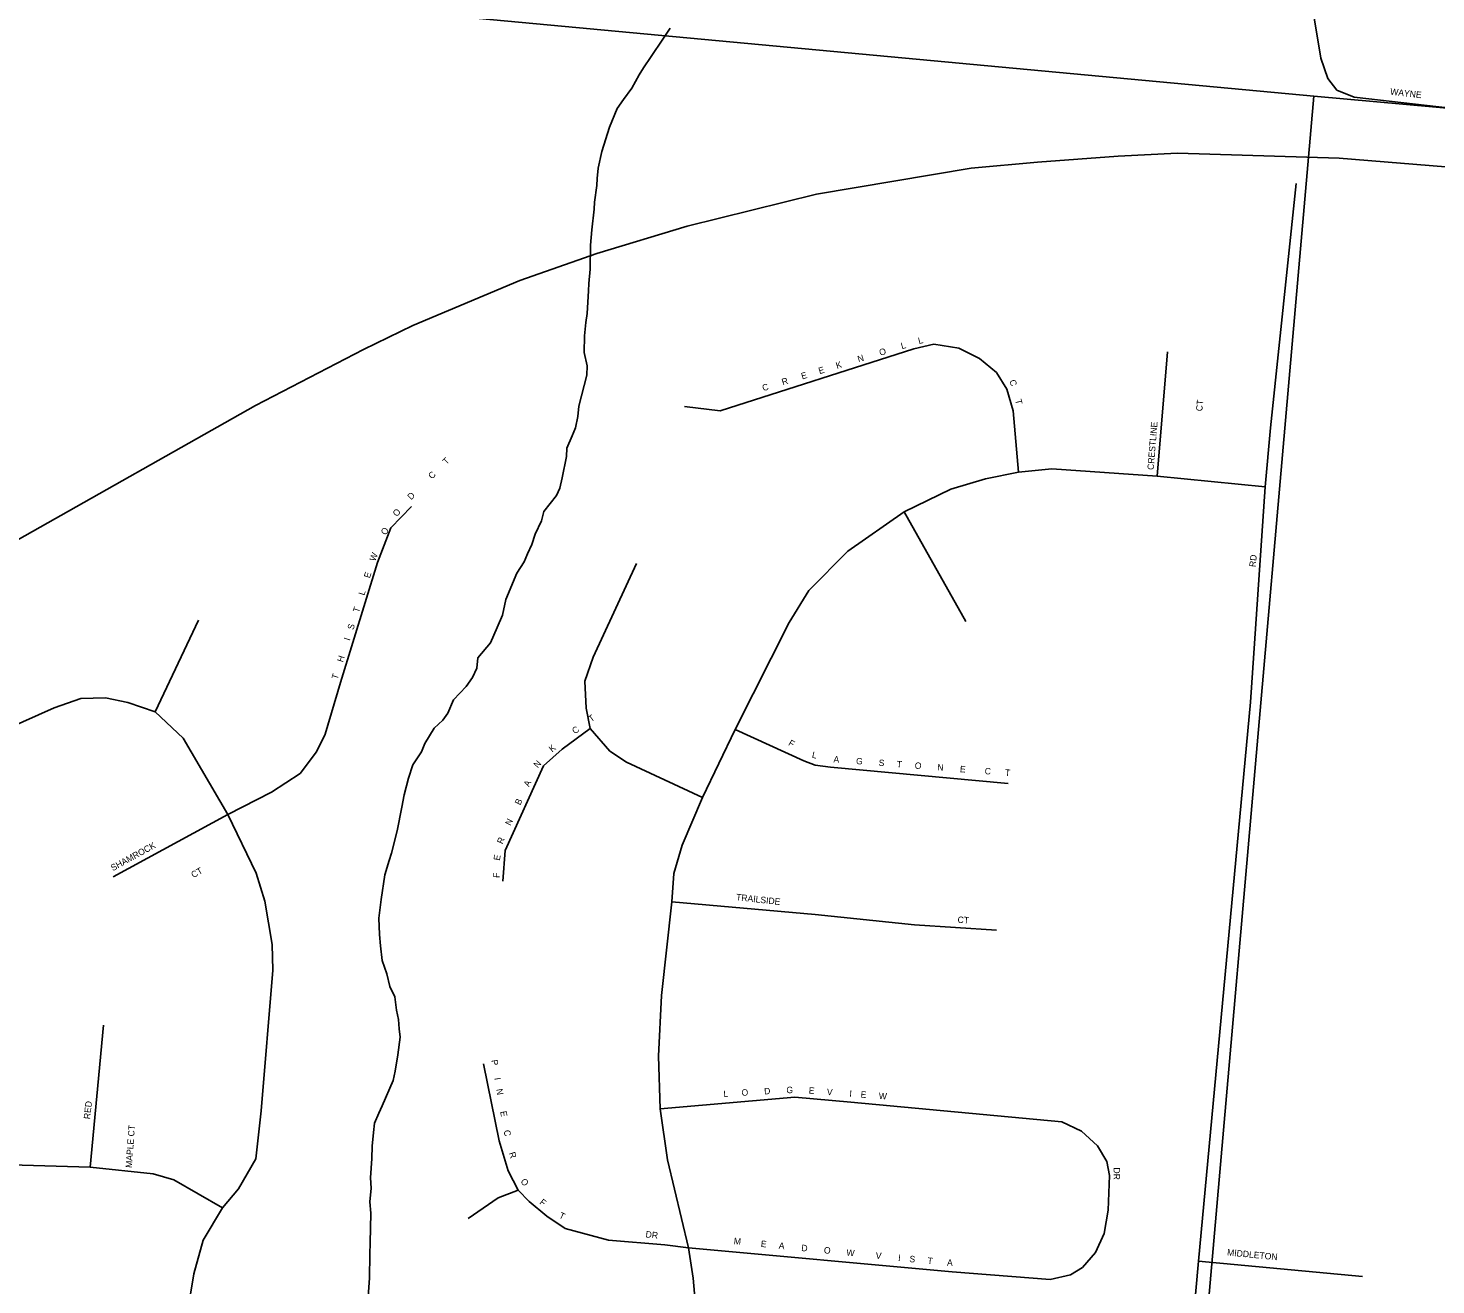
# Model space of a CAD drawing. Extents: x 1312308 to 1684953, y 460642 to 865172.
# Drawn here: x 1503741 to 1506478, y 683260 to 685704 of the extents above; entities that cross this region are included whole.
import ezdxf

# ---------------------------------------------------------------- set-up
doc = ezdxf.new("R2010")
doc.units = 0
for name, color, linetype in [('GM_X_City_Street', 7, 'Continuous'), ('GM_X_City_Street_Text', 7, 'Continuous'), ('GM_X_Interstate_Route', 7, 'Continuous'), ('GM_X_Minor_River', 7, 'Continuous'), ('GM_X_Section', 7, 'Continuous')]:
    doc.layers.add(name, color=color, linetype=linetype)

msp = doc.modelspace()

# ---------------------------------------------------------------- linework, layer by layer
at = {"layer": 'GM_X_City_Street'}
for points in [[(1506241, 685724), (1506254, 685645), (1506267.6, 685606.1), (1506285.3, 685583.3), (1506319.1, 685569.8), (1506625.6, 685534.3), (1506628.8, 685534.2)], [(1505982.6, 682930.5), (1506016.4, 683306.3), (1506117.4, 684393.3), (1506145.8, 684811.5), (1506156.1, 684926.2), (1506206, 685401.9)], [(1505017.1, 684968.2), (1505086.2, 684959.5), (1505462.5, 685080.2), (1505501.8, 685089), (1505550, 685081.1), (1505590.2, 685061), (1505623.5, 685033.9), (1505643.6, 685001.5), (1505655.8, 684959.5), (1505666.4, 684840)], [(1505935.7, 684832.7), (1505956, 685074.1)], [(1505037.3, 683228.2), (1505033.6, 683272.9), (1505024.9, 683331.8), (1504983.7, 683503.3), (1504969.8, 683602.4), (1504966.1, 683704.8), (1504972.1, 683822.6), (1504992.1, 684004.6), (1504996.3, 684060), (1505012.1, 684114.9), (1505051.6, 684207.9), (1505115.5, 684339.8), (1505220.2, 684547.8), (1505258.3, 684610.3), (1505334.3, 684686.6), (1505443.6, 684763.4), (1505534.9, 684807.1), (1505601.9, 684827.6), (1505666.4, 684840), (1505730.8, 684846.7), (1505935.7, 684832.7), (1506145.8, 684811.5)], [(1504128.9, 684174.6), (1504214.1, 684217.8), (1504269.3, 684254.2), (1504301.5, 684296.8), (1504318.3, 684331.1), (1504348.1, 684431.4), (1504419.9, 684664.5), (1504446, 684732.3), (1504486, 684773.3)], [(1505443.6, 684763.4), (1505564, 684550)], [(1505051.6, 684207.9), (1504904.2, 684276.1), (1504871.9, 684298), (1504833.3, 684341.7), (1504825.5, 684381.1), (1504822.8, 684433.6), (1504839.2, 684480.5), (1504923.5, 684662.9)], [(1503987.4, 684374.3), (1504071.9, 684552.7)], [(1503187.5, 683183.5), (1503200.4, 683364.6), (1503195, 683423.2), (1503175.5, 683474.2), (1503124.4, 683554), (1503104.8, 683592.4), (1503097.9, 683627.4), (1503096.2, 683688), (1503117.4, 683819.3), (1503143.2, 683970.6), (1503173.9, 684043.1), (1503225.1, 684108.9), (1503278.1, 684150.7), (1503358.3, 684189.1), (1503791.1, 684382), (1503843.2, 684399.9), (1503891, 684401.6), (1503934.5, 684392.3), (1503987.4, 684374.3), (1504042, 684323.1), (1504128.9, 684174.6)], [(1504663.6, 684045.1), (1504668, 684104.6), (1504742.4, 684269.1), (1504779.1, 684301.5), (1504833.3, 684341.7)], [(1505115.5, 684339.8), (1505249, 684278.7), (1505270.8, 684270.8), (1505300.6, 684266.5), (1505646.2, 684235)], [(1503906.1, 684053.6), (1504128.9, 684174.6)], [(1504043.7, 683101.8), (1504056, 683238.2), (1504063.1, 683281.7), (1504080.7, 683347), (1504118.9, 683409.8), (1504149.8, 683446.9), (1504183.6, 683504.9), (1504194, 683598.2), (1504216.7, 683872.1), (1504215.3, 683921.9), (1504201.1, 684006.1), (1504184.3, 684060.4), (1504128.9, 684174.6)], [(1504992.1, 684004.6), (1505270.8, 683979.9), (1505463.8, 683960.2), (1505623.5, 683949.4)], [(1503861.1, 683488.8), (1503887, 683764.7)], [(1504626.2, 683690), (1504656.2, 683540.1), (1504674.2, 683481.7), (1504693.6, 683444.2), (1504714.6, 683421.8), (1504749.1, 683393.3), (1504785.1, 683369.3), (1504869, 683346.8), (1504978.4, 683337.8), (1505024.9, 683331.8)], [(1504969.8, 683602.4), (1505231.5, 683625.1), (1505340, 683615.5), (1505750.4, 683577), (1505788.9, 683558.6), (1505819.5, 683530.6), (1505837.9, 683500), (1505843.1, 683472.8), (1505840.5, 683405.5)], [(1503175.5, 683474.2), (1503232.3, 683499), (1503323.8, 683496.7), (1503559.1, 683475.6), (1503626.8, 683478.3), (1503706.8, 683493.6), (1503861.1, 683488.8), (1503983.6, 683476), (1504024.3, 683464.5), (1504118.9, 683409.8)], [(1504596.2, 683388.8), (1504654.7, 683429.2), (1504693.6, 683444.2)], [(1505024.9, 683331.8), (1505536.9, 683285.6), (1505727.6, 683270.7), (1505767, 683279.5), (1505790.5, 683293.9), (1505816, 683323.2), (1505832.6, 683360), (1505840.5, 683405.5)], [(1506016.4, 683306.3), (1506335.3, 683276)]]:
    msp.add_lwpolyline(points, dxfattribs=at)
at = {"layer": 'GM_X_Interstate_Route'}
msp.add_lwpolyline([(1503719.6, 684708), (1504182.9, 684969.8), (1504392.7, 685078.7), (1504488.9, 685125.8), (1504696.7, 685213.2), (1504846.6, 685265.7), (1505022.2, 685318.8), (1505273.7, 685380.7), (1505574.3, 685431.1), (1505702.8, 685443.2), (1505860.1, 685454.6), (1505975.1, 685460.7), (1506289.9, 685450.6), (1506735, 685414.7), (1506748.3, 685413.7), (1507767.3, 685314.9), (1507902.3, 685302.8), (1508157.4, 685279.8), (1508872.6, 685211.9)], dxfattribs=at)
at = {"layer": 'GM_X_Minor_River'}
for points in [[(1504798.4, 684910.9), (1504804.8, 684926.8), (1504809.2, 684948.8), (1504811.6, 684968.8), (1504826.9, 685028.7), (1504827.3, 685046.8), (1504821.8, 685073), (1504822.5, 685105.1), (1504825, 685131.1), (1504827.4, 685149.1), (1504830.3, 685193.2), (1504830.6, 685207.2), (1504833.1, 685235.3), (1504834.1, 685281.4), (1504836.7, 685311.5), (1504841.5, 685351.5), (1504841.8, 685365.5), (1504846.5, 685397.6), (1504846.8, 685411.6), (1504849.2, 685431.6), (1504855.9, 685463.6), (1504870.9, 685511.4), (1504885.6, 685547.3), (1504898, 685565.1), (1504914.5, 685586.8), (1504929, 685612.6), (1504937.3, 685626.5), (1504951.8, 685648.3), (1504974.5, 685682), (1504989, 685703.8)], [(1504401.5, 683237.2), (1504404.2, 683273.3), (1504405.1, 683319.4), (1504405.6, 683341.4), (1504406.8, 683399.6), (1504405.2, 683421.7), (1504407.8, 683447.8), (1504406.2, 683467.9), (1504409, 683505.9), (1504409.5, 683530), (1504412, 683556), (1504414.4, 683574.1), (1504422.8, 683593.9), (1504429.1, 683607.9), (1504450.2, 683657.6), (1504454.5, 683675.6), (1504459.2, 683707.6), (1504463.9, 683741.6), (1504462.2, 683757.7), (1504460.6, 683775.8), (1504457, 683793.9), (1504453.5, 683820.1), (1504443.9, 683840.4), (1504438.4, 683864.5), (1504428.9, 683890.8), (1504425.5, 683919), (1504423.9, 683941.1), (1504422.6, 683973.2), (1504427.3, 684009.2), (1504434.3, 684057.3), (1504442.9, 684085.2), (1504447.2, 684099.2), (1504458.1, 684143.1), (1504467.1, 684189), (1504471.6, 684213), (1504480.2, 684245), (1504488.8, 684270.9), (1504505.3, 684296.7), (1504511.7, 684312.6), (1504530.3, 684342.3), (1504546.7, 684358), (1504557, 684371.9), (1504567.5, 684397.8), (1504592.1, 684423.4), (1504604.5, 684441.2), (1504612.9, 684459.1), (1504615.3, 684479.1), (1504639.9, 684508.7), (1504652.5, 684538.5), (1504663.1, 684562.4), (1504669.7, 684592.4), (1504690.8, 684644.1), (1504705.3, 684665.9), (1504711.6, 684681.8), (1504720, 684699.7), (1504726.4, 684719.7), (1504738.9, 684745.5), (1504743.3, 684763.5), (1504768, 684795.1), (1504774.3, 684809), (1504778.7, 684829), (1504787.6, 684871), (1504787.9, 684887), (1504798.4, 684910.9)]]:
    msp.add_lwpolyline(points, dxfattribs=at)
at = {"layer": 'GM_X_Section'}
for points in [[(1501357.5, 686026.7), (1506240.1, 685571.2), (1505779.1, 680288.8), (1500535.1, 680773.1), (1500821.3, 684731)], [(1506240.1, 685571.2), (1511552.2, 685093.6), (1511074.7, 679789.6), (1505779.1, 680288.8)]]:
    msp.add_lwpolyline(points, close=True, dxfattribs=at)

# ---------------------------------------------------------------- texts
at = {"layer": 'GM_X_City_Street_Text'}
for s, rotation, p in [('WAYNE', 353.4173, (1506388.3, 685574.4)), ('O', 16.8534, (1505397.5, 685066.5)), ('L', 16.8518, (1505439.6, 685079.3)), ('L', 14.3543, (1505472.7, 685089.3)), ('K', 16.8521, (1505313.2, 685041)), ('N', 16.8311, (1505355.3, 685053.8)), ('E', 16.8518, (1505245.8, 685020.6)), ('E', 16.8518, (1505279.5, 685030.8)), ('C', 16.8528, (1505170, 684997.7)), ('R', 16.8295, (1505207.9, 685009.2)), ('C', 286.7225, (1505648.2, 685018)), ('T', 284.8381, (1505659.5, 684980.5)), ('CT', 83.6505, (1506023.3, 684958.2)), ('CRESTLINE', 85.364, (1505929, 684844.3)), ('T', 45, (1504554, 684854)), ('C', 45, (1504526, 684826)), ('D', 45, (1504485.5, 684785.5)), ('O', 49.5527, (1504457.7, 684752.8)), ('O', 58.6581, (1504436, 684716.9)), ('W', 67.7635, (1504415.3, 684665.9)), ('RD', 83.9832, (1506127.1, 684655.3)), ('E', 72.3161, (1504405, 684633.3)), ('L', 72.3161, (1504394.3, 684599.8)), ('T', 72.3161, (1504383.6, 684566.2)), ('S', 72.3161, (1504372.9, 684532.7)), ('I', 72.3161, (1504366.2, 684511.7)), ('H', 72.3161, (1504352.9, 684469.8)), ('T', 72.3161, (1504342.2, 684436.3)), ('T', 36.1378, (1504835.6, 684353.7)), ('C', 36.3113, (1504803.8, 684330.3)), ('F', 328.5536, (1505217.5, 684310.2)), ('K', 38.7281, (1504759.3, 684295.2)), ('L', 346.9835, (1505263.7, 684285.3)), ('A', 355.6123, (1505306.1, 684276.1)), ('N', 47.7983, (1504731.3, 684264.1)), ('G', 355.5376, (1505350, 684272.7)), ('S', 355.5682, (1505393.9, 684269.3)), ('T', 355.5426, (1505429, 684266.6)), ('O', 355.5673, (1505464.1, 684263.8)), ('N', 355.5376, (1505508, 684260.4)), ('E', 355.5682, (1505551.9, 684257)), ('C', 355.5562, (1505600.1, 684253.2)), ('T', 355.5578, (1505639.6, 684250.2)), ('A', 64.5228, (1504714.5, 684227.5)), ('B', 64.521, (1504697.4, 684191.8)), ('N', 64.5395, (1504678.5, 684152)), ('R', 66.7599, (1504663.1, 684116.1)), ('SHAMROCK', 28.8414, (1503905.5, 684064.2)), ('E', 79.6438, (1504657.6, 684084.3)), ('CT', 29.3506, (1504062, 684050.7)), ('F', 89.2623, (1504657.4, 684051.3)), ('TRAILSIDE', 353.6601, (1505116.7, 684008.1)), ('CT', 356.6358, (1505547.4, 683964.1)), ('P', 279.9384, (1504640.9, 683696.7)), ('I', 279.9295, (1504647, 683662)), ('N', 279.9461, (1504650.8, 683640.3)), ('L', 3.6087, (1505093, 683625.3)), ('O', 3.6255, (1505128.1, 683627.5)), ('D', 3.455, (1505172, 683630.3)), ('G', 358.6231, (1505214.8, 683632.9)), ('E', 355.7606, (1505258.1, 683631.9)), ('V', 355.603, (1505293.2, 683629.3)), ('I', 355.5812, (1505337.1, 683625.9)), ('E', 355.6073, (1505359, 683624.2)), ('W', 355.591, (1505394.1, 683621.5)), ('RED', 83.8801, (1503861.1, 683581.7)), ('E', 279.9384, (1504658.4, 683597)), ('MAPLE CT', 85.7938, (1503942.4, 683487.1)), ('C', 282.7979, (1504665, 683559.6)), ('R', 288.0922, (1504675.1, 683516.1)), ('O', 309.5998, (1504697.2, 683460.6)), ('DR', 270, (1505851, 683488.3)), ('F', 322.2392, (1504733.9, 683418.4)), ('T', 334.385, (1504771.6, 683390.8)), ('DR', 353.9994, (1504940.7, 683352.4)), ('M', 354.1988, (1505112.2, 683339.3)), ('E', 354.1977, (1505164.7, 683333.9)), ('A', 354.1763, (1505199.7, 683330.4)), ('D', 354.2029, (1505243.5, 683325.9)), ('O', 354.2029, (1505287.3, 683321.5)), ('W', 354.1933, (1505331.1, 683317)), ('MIDDLETON', 354.4949, (1506071.3, 683317.3)), ('V', 354.2029, (1505388, 683311.2)), ('I', 354.1763, (1505431.8, 683306.8)), ('S', 354.1977, (1505453.7, 683304.5)), ('T', 354.1977, (1505488.7, 683301)), ('A', 357.6398, (1505527, 683297.2))]:
    msp.add_text(s, height=12.5, rotation=rotation, dxfattribs=at).set_placement(p)

doc.saveas('drawing.dxf')
